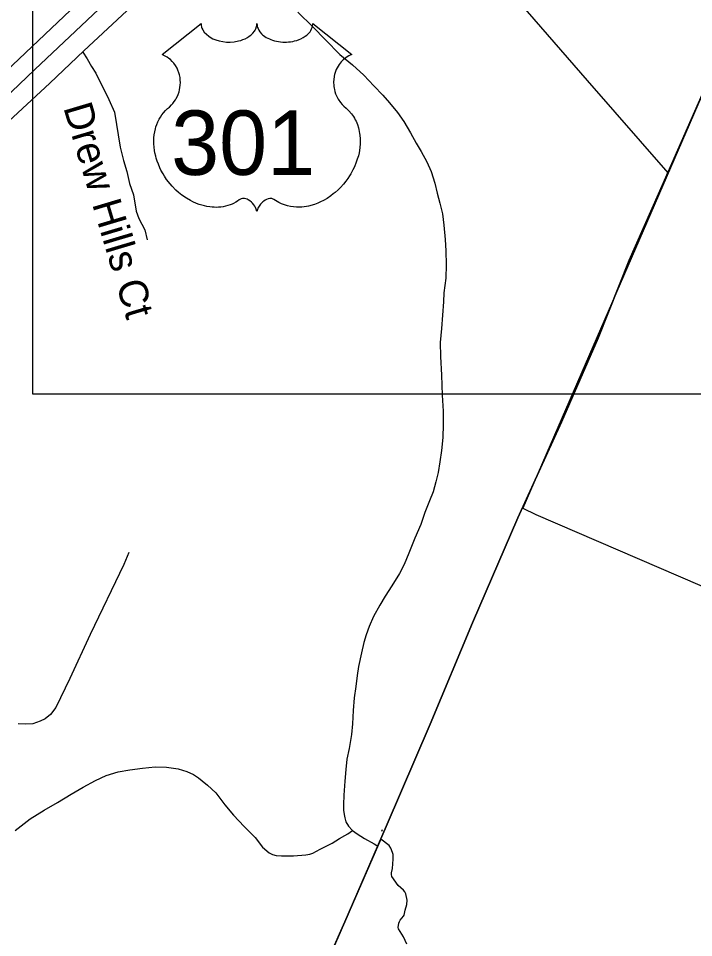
# Model space of a CAD drawing. Extents: x 2220236 to 2384410, y 720751 to 894131.
# Drawn here: x 2366775 to 2368999, y 834220 to 837250 of the extents above; entities that cross this region are included whole.
import ezdxf

# ---------------------------------------------------------------- set-up
doc = ezdxf.new("R2010")
doc.units = 0
for name, color, linetype in [('Exist Boundary Political City Limit New', 7, 'Continuous'), ('Exist Boundary Political City Limit Old', 7, 'Continuous'), ('Exist Boundary Political CountyLine', 7, 'Continuous'), ('Exist Hydrographic Creek Single Shore', 7, 'Continuous'), ('Exist Hydrographic Misc Water Feature', 7, 'Continuous'), ('Exist Railroad Mainline', 7, 'Continuous'), ('Exist Road Non-System Type 51', 7, 'Continuous'), ('Exist Road Non-System Type 51 Label', 7, 'Continuous'), ('Exist Road Primary US Divided Attributed', 7, 'Continuous'), ('Exist Road Primary US Shield CELL', 7, 'Continuous'), ('Exist Road Primary US Shield Number Label', 7, 'Continuous'), ('Exist Utilities Electrical Transmission Line', 7, 'Continuous'), ('Map Preparation Boundary City Limit Buffer Line', 7, 'Continuous'), ('Map Preparation Inset Cut Line', 7, 'Continuous')]:
    doc.layers.add(name, color=color, linetype=linetype)

msp = doc.modelspace()

# ---------------------------------------------------------------- linework, layer by layer
at = {"layer": 'Exist Boundary Political City Limit New'}
for points in [[(2366712.2, 837056.4), (2367263.5, 837579.8)], [(2369064.2, 837081.2), (2368437.2, 835634.9), (2368479.5, 835614.1), (2369623.5, 835121.1)], [(2368055, 834198), (2368043.2, 834221.9), (2368026.8, 834248.1), (2368025.8, 834253.2), (2368028.5, 834267.2), (2368030.5, 834272.2), (2368033, 834276.8), (2368043.8, 834289.9), (2368045.8, 834293.6), (2368049.2, 834310.4), (2368055, 834328.8), (2368056, 834343.2), (2368051.8, 834363.9), (2368048.5, 834370.4), (2368044, 834375.7), (2368026.5, 834391.6), (2368005.5, 834421.5), (2368003.8, 834427.1), (2368004, 834432.7), (2368007.8, 834447.1), (2368009.5, 834477.9), (2368009, 834493.6), (2368007.8, 834499.9), (2368001.8, 834514.8), (2367996.2, 834523.8), (2367968.8, 834544.4), (2367662, 833840.3)]]:
    msp.add_lwpolyline(points, dxfattribs=at)
at = {"layer": 'Exist Boundary Political City Limit Old'}
msp.add_lwpolyline([(2367973.2, 834574.5), (2367970.8, 834569.1)], dxfattribs=at)
at = {"layer": 'Exist Boundary Political CountyLine'}
msp.add_lwpolyline([(2369232, 837472.5), (2369134.2, 837243.5), (2369051.6, 837054.4), (2368979.5, 836889.1), (2368883.6, 836671.5), (2368786.7, 836453), (2368685.1, 836195.5), (2368564.5, 835919), (2368420.2, 835603.6), (2368271.2, 835256.8), (2368131.6, 834923.3), (2367986.3, 834586), (2367850.6, 834271.5), (2367699.6, 833932.3), (2367565.7, 833625.4), (2367425.2, 833311.9), (2367333.1, 833090.5)], dxfattribs=at)
at = {"layer": 'Exist Hydrographic Creek Single Shore'}
for points in [[(2367696, 837270.3), (2367744.5, 837222.4), (2367787, 837178.9), (2367833.6, 837131.5), (2367876.1, 837096.5), (2367912.6, 837062.6), (2367945.8, 837027.8), (2367975.3, 836997.2), (2367997.3, 836971.8), (2368023.3, 836940.1), (2368044.2, 836910.4), (2368066.7, 836872.9), (2368085.2, 836838.2), (2368101.4, 836811), (2368119.9, 836777.3), (2368134.3, 836745), (2368146.7, 836707.2), (2368154.9, 836673.7), (2368163.5, 836641.2), (2368171.8, 836605.4), (2368176.3, 836567.9), (2368180.9, 836521.5), (2368183.4, 836483.8), (2368183.9, 836437.9), (2368182.5, 836393.5), (2368176.9, 836345.7), (2368175.5, 836316.1), (2368168.6, 836227.9), (2368164.9, 836181.8), (2368165.4, 836135.8), (2368168.3, 836073.6), (2368171, 836007.4), (2368173.8, 835955.6), (2368174.3, 835911.4), (2368172.8, 835868), (2368168.9, 835825.8), (2368163.6, 835787.8), (2368158.1, 835753.1), (2368150.5, 835721.7), (2368141, 835689.4), (2368129.1, 835659.4), (2368113.6, 835621), (2368100.2, 835581.1), (2368080.7, 835536.6), (2368061.4, 835486.6), (2368045.8, 835449.9), (2368030.3, 835419.7), (2368004.7, 835379.3), (2367983.1, 835345.6), (2367965.3, 835315.3), (2367945.2, 835278.4), (2367930.1, 835244.9), (2367920.7, 835218.3), (2367912.9, 835192.7), (2367905.4, 835158.6), (2367895.8, 835113.9), (2367890.7, 835084.1), (2367886.6, 835047.8), (2367881, 835009.9)], [(2367881, 835009.9), (2367877.4, 834968), (2367875.9, 834924.3), (2367872.4, 834889.7), (2367865.1, 834843.5), (2367857.4, 834808), (2367853.9, 834774.1), (2367850.2, 834735.5), (2367846.8, 834689.4), (2367845.4, 834658.9), (2367845.6, 834640.2), (2367847.8, 834625.5), (2367849.9, 834614.1), (2367854, 834601.8), (2367862.8, 834587.4), (2367874.2, 834574), (2367875.9, 834573.1)], [(2367875.9, 834573.1), (2367890.4, 834562.2), (2367914.7, 834546.8), (2367946.9, 834528.4), (2367958.5, 834521.5)]]:
    msp.add_lwpolyline(points, dxfattribs=at)
at = {"layer": 'Exist Hydrographic Misc Water Feature'}
for points in [[(2366764.2, 834572.9), (2366813.8, 834611.1), (2366859.6, 834639.9), (2366903.2, 834664.6), (2366948.7, 834692.7), (2366988.1, 834715.7), (2367028.6, 834737), (2367064, 834754.2), (2367103.9, 834766.4), (2367142, 834772.9), (2367183.8, 834777.9), (2367225.6, 834782.2), (2367262.8, 834781.1), (2367301.7, 834775.5), (2367330, 834767.4), (2367352, 834757.8), (2367368.3, 834746), (2367380.5, 834736), (2367398.4, 834722.6), (2367424.8, 834696.8), (2367455.3, 834657), (2367483.5, 834623.7), (2367518.2, 834585.7), (2367554.5, 834550.1), (2367579.1, 834518.3), (2367601.2, 834498.9), (2367612, 834493.4), (2367624.2, 834490.6), (2367641.3, 834489), (2367681.4, 834489.7), (2367722.2, 834493), (2367734.6, 834495.1), (2367745.3, 834498.2)], [(2367745.3, 834498.2), (2367769.1, 834510.7), (2367808.7, 834531), (2367832.3, 834546.1), (2367850.6, 834555.7), (2367860.6, 834562), (2367875.9, 834573.1)]]:
    msp.add_lwpolyline(points, dxfattribs=at)
at = {"layer": 'Exist Railroad Mainline'}
msp.add_lwpolyline([(2367333.1, 833090.5), (2367425.2, 833311.9), (2367565.7, 833625.4), (2367699.6, 833932.3), (2367850.6, 834271.5), (2367986.3, 834586), (2368131.6, 834923.3), (2368271.2, 835256.8), (2368420.2, 835603.6), (2368564.5, 835919), (2368685.1, 836195.5), (2368786.7, 836453), (2368883.6, 836671.5), (2368979.5, 836889.1), (2369051.6, 837054.4), (2369134.2, 837243.5), (2369232, 837472.5)], dxfattribs=at)
at = {"layer": 'Exist Road Non-System Type 51'}
for points in [[(2366986.7, 837138.9), (2367001.5, 837116.5), (2367015.6, 837091)], [(2367015.6, 837091), (2367030.1, 837069), (2367072.4, 836982.4), (2367091, 836940.7), (2367110.5, 836825.3), (2367121.4, 836781.8), (2367132.3, 836744.8), (2367141, 836705.6), (2367154, 836668.6), (2367162.7, 836614.2), (2367171.4, 836590.3), (2367191.1, 836553.4), (2367199.5, 836519.6)], [(2367139.2, 835488.8), (2367122.5, 835449.7), (2367010.8, 835219), (2366944.1, 835073.9), (2366897.7, 834978.2), (2366880.3, 834955), (2366862.9, 834940.5), (2366847, 834933.2), (2366822.4, 834924.5), (2366799.2, 834923.1), (2366774.5, 834924.5)]]:
    msp.add_lwpolyline(points, dxfattribs=at)
at = {"layer": 'Exist Road Primary US Divided Attributed'}
for points in [[(2367881.5, 838035.2), (2367823.1, 838025.3), (2367698.7, 837905.5), (2367439.2, 837659), (2367039.4, 837280.3), (2366828.6, 837081.1), (2366675, 836935.4)], [(2366727.6, 836897.2), (2366878.3, 837036.1), (2366990.8, 837142.8), (2367117, 837260.7), (2367486.6, 837605.6), (2367752, 837856.9), (2367864.5, 837970.7), (2367881.5, 838035.2)]]:
    msp.add_lwpolyline(points, dxfattribs=at)
at = {"layer": 'Exist Road Primary US Shield CELL'}
msp.add_lwpolyline([(2367376.9, 837233.3), (2367377.2, 837227.9), (2367378.5, 837221.6), (2367379.5, 837218.4), (2367382.4, 837212.1), (2367387.3, 837204.8), (2367394.1, 837197.6), (2367401.8, 837191.2), (2367406.9, 837187.9), (2367415.7, 837183.2), (2367425.7, 837179), (2367436.7, 837175.8), (2367448.1, 837173.5), (2367460.4, 837172.2), (2367472.7, 837171.9), (2367485.9, 837172.9), (2367500.5, 837175.7), (2367507.2, 837177.5), (2367514.7, 837180.1), (2367521.7, 837183), (2367529.4, 837187.1), (2367535.6, 837191), (2367540.4, 837194.5), (2367547.2, 837201), (2367552.6, 837207.8), (2367554.9, 837211.6), (2367556.9, 837215.3), (2367559.6, 837223), (2367560.4, 837226.4), (2367560.9, 837233.5), (2367561.3, 837227.6), (2367561.9, 837223.8), (2367562.9, 837220.2), (2367564.5, 837216.3), (2367567.2, 837210.9), (2367570.2, 837206.3), (2367576, 837199.5), (2367579.5, 837196.2), (2367582.8, 837193.5), (2367591.5, 837187.5), (2367601.7, 837182.4), (2367606.8, 837180.2), (2367611.9, 837178.3), (2367618.4, 837176.4), (2367625.2, 837174.8), (2367631.9, 837173.6), (2367638.7, 837172.6), (2367645.7, 837172.1), (2367651.4, 837171.9), (2367658.4, 837172), (2367664.9, 837172.4), (2367671.5, 837173.2), (2367678.8, 837174.4), (2367684.6, 837175.7), (2367692.3, 837177.7), (2367699.3, 837180.2), (2367705.5, 837182.9), (2367713.5, 837187.1), (2367719.9, 837191.1), (2367724.6, 837194.9), (2367730.2, 837200.1), (2367735.6, 837206.2), (2367738.7, 837210.7), (2367740.9, 837215.3), (2367742.9, 837220.2), (2367744.2, 837225.4), (2367744.8, 837229.8), (2367744.9, 837233.7), (2367873.5, 837131.2), (2367870.5, 837130.1), (2367863.5, 837126.7), (2367858, 837123.4), (2367849.1, 837117.2), (2367845.3, 837113.7), (2367841.5, 837110.2), (2367838, 837106.4), (2367834.9, 837102.8), (2367831.2, 837097.6), (2367827.9, 837092.5), (2367824.6, 837086.8), (2367822.2, 837081.8), (2367818.3, 837071.5), (2367816.4, 837065), (2367815.2, 837059.4), (2367813.6, 837047.9), (2367813.3, 837042.5), (2367813.3, 837037.1), (2367813.6, 837031.4), (2367814.1, 837025.9), (2367815.1, 837020.2), (2367816, 837015.2), (2367817.6, 837009), (2367819.9, 837001.9), (2367822.7, 836995), (2367828.6, 836983.8), (2367836.1, 836972.4), (2367841.5, 836966), (2367846.8, 836960.5), (2367854.8, 836953.9), (2367859, 836950.1), (2367864, 836945.1), (2367872, 836935.8), (2367875.3, 836931.4), (2367878.6, 836926.4), (2367881.6, 836921.3), (2367884.7, 836915.9), (2367887.1, 836911.1), (2367891.6, 836900.1), (2367894.9, 836889.3), (2367896.5, 836883.7), (2367898.8, 836871.1), (2367899.8, 836864.9), (2367900.7, 836852.6), (2367900.8, 836837.7), (2367899.6, 836823.5), (2367897, 836807.1), (2367894.8, 836797.2), (2367891.4, 836785.7), (2367888.1, 836775.7), (2367882.3, 836761.1), (2367877.1, 836750.4), (2367870.3, 836738), (2367865.7, 836730.5), (2367860.3, 836722.4), (2367853.5, 836713.1), (2367845.6, 836703.3), (2367836.1, 836692.8), (2367828.4, 836685.2), (2367818.4, 836676.2), (2367812.3, 836671.2), (2367803.7, 836664.7), (2367791.8, 836656.8), (2367780.1, 836650), (2367770.2, 836644.9), (2367761.4, 836641.1), (2367750, 836636.8), (2367731, 836631.5), (2367724.1, 836630.1), (2367715.9, 836628.9), (2367708.2, 836628.1), (2367700.8, 836627.6), (2367690.8, 836627.6), (2367680.8, 836628.4), (2367671.4, 836629.8), (2367661.6, 836631.8), (2367651.3, 836634.9), (2367642, 836638.5), (2367632.6, 836643.2), (2367616.7, 836653.2), (2367612.1, 836655.6), (2367609.5, 836656.3), (2367603.4, 836656.6), (2367597.6, 836655.4), (2367591.7, 836653), (2367588.1, 836651.1), (2367583.4, 836648), (2367579.7, 836645.1), (2367575.3, 836640.9), (2367572.3, 836637.4), (2367570, 836634.7), (2367565.5, 836627.6), (2367563.9, 836624.3), (2367562.2, 836620), (2367560.7, 836613.6), (2367558.7, 836621.6), (2367556.4, 836627), (2367553.6, 836631.5), (2367550.8, 836635.6), (2367546.3, 836640.7), (2367542.3, 836644.6), (2367537.4, 836648.5), (2367532.3, 836651.7), (2367528.1, 836653.8), (2367524.3, 836655.2), (2367519.7, 836656.4), (2367515.9, 836656.7), (2367512.8, 836656.6), (2367508.5, 836655.6), (2367502.7, 836651.4), (2367497.2, 836647.6), (2367491.2, 836643.9), (2367484, 836640.1), (2367478.8, 836637.7), (2367472.6, 836635.2), (2367465.3, 836632.8), (2367457.4, 836630.8), (2367449.2, 836629.2), (2367442.1, 836628), (2367434.4, 836627.3), (2367427.5, 836627.1), (2367420.3, 836627.2), (2367413.5, 836627.7), (2367405.7, 836628.4), (2367396, 836629.9), (2367388, 836631.7), (2367379.4, 836634), (2367370.7, 836636.7), (2367361.4, 836640.3), (2367349.7, 836645.4), (2367341.5, 836649.5), (2367328.7, 836656.9), (2367313.7, 836667.3), (2367302.3, 836676.5), (2367294, 836684), (2367281.8, 836696.5), (2367274.6, 836704.6), (2367263.3, 836719.2), (2367256.1, 836729.8), (2367251.4, 836737.5), (2367244.6, 836750), (2367240.8, 836757.8), (2367236, 836769.2), (2367232.1, 836779.6), (2367229, 836789.5), (2367227.3, 836795.8), (2367224.8, 836806.8), (2367223.3, 836814.6), (2367221.9, 836825.4), (2367221.1, 836836.7), (2367220.9, 836847.1), (2367221.2, 836855.8), (2367222.2, 836865.9), (2367223.9, 836876.6), (2367226, 836885.8), (2367227.8, 836892.4), (2367230.6, 836900.4), (2367234.2, 836909.3), (2367238.4, 836917.8), (2367242.5, 836924.9), (2367247.6, 836932.5), (2367252.6, 836939), (2367259.2, 836946.1), (2367266, 836952.6), (2367272.3, 836957.7), (2367279.7, 836965), (2367283.6, 836969.4), (2367288.2, 836975.6), (2367292, 836981.3), (2367294.9, 836986.4), (2367298.8, 836993.9), (2367301.2, 836999.5), (2367304.2, 837008.2), (2367305.6, 837014.3), (2367307.2, 837022.1), (2367308.1, 837029.5), (2367308.5, 837038.7), (2367308.3, 837046.3), (2367307.3, 837055.1), (2367305.6, 837063.7), (2367303.6, 837071.1), (2367300.4, 837079.6), (2367297.5, 837085.8), (2367292.6, 837094.3), (2367287.1, 837102.1), (2367281.4, 837108.5), (2367275.7, 837114.2), (2367270.3, 837118.4), (2367265.1, 837122.2), (2367258.5, 837126.1), (2367252.2, 837129.2), (2367248.3, 837130.8)], close=True, dxfattribs=at)
at = {"layer": 'Exist Utilities Electrical Transmission Line'}
msp.add_lwpolyline([(2365855.2, 840242.3), (2366110.7, 839947.4), (2366720.8, 839253), (2367199.2, 838714.9), (2367505.2, 838374.7), (2367811.3, 838018.4), (2368034.6, 837751.2), (2368362.9, 837375.3), (2368648.7, 837044.8), (2368914.1, 836740.9)], dxfattribs=at)
at = {"layer": 'Map Preparation Boundary City Limit Buffer Line'}
for points in [[(2366712.2, 837056.4), (2367263.5, 837579.8)], [(2369064.2, 837081.2), (2368437.2, 835634.9), (2368479.5, 835614.1), (2369623.5, 835121.1)], [(2368055, 834198), (2368043.2, 834221.9), (2368026.8, 834248.1), (2368025.8, 834253.2), (2368028.5, 834267.2), (2368030.5, 834272.2), (2368033, 834276.8), (2368043.8, 834289.9), (2368045.8, 834293.6), (2368049.2, 834310.4), (2368055, 834328.8), (2368056, 834343.2), (2368051.8, 834363.9), (2368048.5, 834370.4), (2368044, 834375.7), (2368026.5, 834391.6), (2368005.5, 834421.5), (2368003.8, 834427.1), (2368004, 834432.7), (2368007.8, 834447.1), (2368009.5, 834477.9), (2368009, 834493.6), (2368007.8, 834499.9), (2368001.8, 834514.8), (2367996.2, 834523.8), (2367968.8, 834544.4), (2367662, 833840.3)]]:
    msp.add_lwpolyline(points, dxfattribs=at)
at = {"layer": 'Map Preparation Inset Cut Line'}
msp.add_lwpolyline([(2366822.2, 841309.6), (2372287.3, 841309.6), (2372287.3, 836011.4), (2366822.2, 836011.4), (2366822.2, 841309.6)], dxfattribs=at)
msp.add_lwpolyline([(2366822.2, 841309.6), (2372287.3, 841309.6), (2372287.3, 836011.4), (2366822.2, 836011.4), (2366822.2, 841309.6)], dxfattribs=at)

# ---------------------------------------------------------------- texts
at = {"layer": 'Exist Road Non-System Type 51 Label'}
msp.add_text('Drew Hills Ct', height=95, rotation=286.6229, dxfattribs=at).set_placement((2366922.3, 836956.4))
at = {"layer": 'Exist Road Primary US Shield Number Label'}
msp.add_text('301', height=212.5, dxfattribs=at).set_placement((2367278.1, 836734))

doc.saveas('drawing.dxf')
